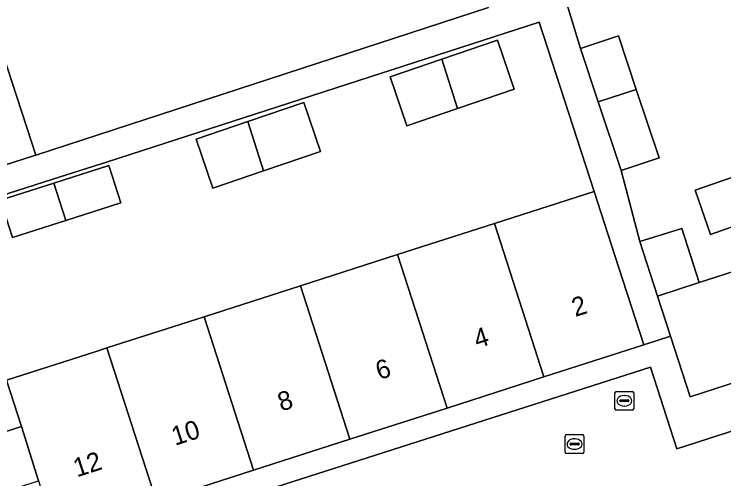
# Model space of a CAD drawing. Extents: x 159371 to 159986, y 382987 to 383597.
# Drawn here: x 159530.89 to 159568.65, y 383215.85 to 383240.55 of the extents above; entities that cross this region are included whole.
import ezdxf

# ---------------------------------------------------------------- set-up
doc = ezdxf.new("R2010")
doc.units = 0
for name, color, linetype in [('IMGEO_Brandkraan', 7, 'Continuous'), ('IMGEO_Erf', 7, 'Continuous'), ('IMGEO_Pand', 7, 'Continuous'), ('IMGEO_Pand_nummerreeks', 7, 'Continuous'), ('IMGEO_Rijbaan_lokaal_open', 7, 'Continuous'), ('IMGEO_Rioolput', 7, 'Continuous'), ('IMGEO_Voetpad_open', 7, 'Continuous')]:
    doc.layers.add(name, color=color, linetype=linetype)

msp = doc.modelspace()

# ---------------------------------------------------------------- linework, layer by layer
at = {"layer": 'IMGEO_Brandkraan'}
for p, q in [((159562.854, 383219.576), (159562.854, 383220.428)), ((159562.929, 383220.502), (159563.781, 383220.502)), ((159563.342, 383220.282), (159563.367, 383220.282)), ((159563.855, 383220.428), (159563.855, 383219.576)), ((159563.113, 383219.996), (159563.113, 383220.008)), ((159563.551, 383219.959), (159563.153, 383219.959)), ((159563.156, 383220.045), (159563.554, 383220.045)), ((159563.597, 383220.008), (159563.597, 383219.996)), ((159563.781, 383219.502), (159562.929, 383219.502)), ((159563.365, 383219.722), (159563.34, 383219.722))]:
    msp.add_line(p, q, dxfattribs=at)
for points in [[(159562.854, 383219.576), (159562.854, 383220.428)], [(159562.929, 383220.502), (159563.781, 383220.502)], [(159563.855, 383220.428), (159563.855, 383219.576)], [(159563.781, 383219.502), (159562.929, 383219.502)]]:
    msp.add_lwpolyline(points, dxfattribs=at)
for centre, radius, start, end in [((159562.931, 383220.426), 0.0765, 91.552, 178.448), ((159562.931, 383220.426), 0.0765, 91.552, 178.448), ((159563.779, 383220.426), 0.0765, 1.552, 88.448), ((159563.779, 383220.426), 0.0765, 1.552, 88.448), ((159563.153, 383220.005), 0.0403, 85.8775, 175.7526), ((159563.15, 383219.995), 0.0366, 178.938, 274.7102), ((159563.554, 383220.002), 0.043, 264.8664, 352.4533), ((159563.558, 383220.007), 0.0386, 1.7309, 96.639), ((159562.931, 383219.578), 0.0765, 181.552, 268.448), ((159562.931, 383219.578), 0.0765, 181.552, 268.448), ((159563.779, 383219.578), 0.0765, 271.552, 358.448), ((159563.779, 383219.578), 0.0765, 271.552, 358.448)]:
    msp.add_arc(centre, radius, start, end, dxfattribs=at)
for centre, major_axis, ratio, start_param, end_param in [((159563.341, 383220.002), (-0.387, 0.002), 0.722429, 4.712389, 7.853982), ((159563.366, 383220.002), (-0.39, 0.002), 0.717154, 1.570796, 4.712389)]:
    msp.add_ellipse(centre, major_axis=major_axis, ratio=ratio, start_param=start_param, end_param=end_param, dxfattribs=at)
at = {"layer": 'IMGEO_Erf'}
for points in [[(159559.873, 383242.526), (159561.026, 383238.725), (159563.039, 383239.397), (159563.99, 383236.554), (159565.209, 383232.909), (159563.194, 383232.236), (159564.188, 383228.461), (159566.408, 383229.163), (159567.34, 383226.283), (159569.717, 383227.049), (159571.447, 383221.705), (159581.974, 383225.106), (159580.438, 383229.865), (159580.251, 383230.443), (159578.595, 383235.575), (159575.659, 383234.63), (159574, 383239.779), (159576.933, 383240.724)], [(159530.29, 383238.439), (159532.035, 383233.068), (159556.126, 383240.902)]]:
    msp.add_lwpolyline(points, dxfattribs=at)
for points in [[(159561.744, 383231.135), (159558.829, 383240.129), (159535.859, 383232.707), (159532.941, 383231.781), (159530.104, 383230.88), (159527.615, 383230.086), (159527.624, 383230.058), (159530.484, 383221.094), (159535.245, 383222.623), (159535.829, 383222.811), (159541.002, 383224.472), (159546.128, 383226.119), (159551.293, 383227.778), (159556.447, 383229.434)], [(159554.482, 383235.539), (159551.785, 383234.621), (159550.899, 383237.225), (159553.639, 383238.157), (159556.615, 383239.17), (159557.501, 383236.566)], [(159541.466, 383231.306), (159540.58, 383233.91), (159543.319, 383234.842), (159546.296, 383235.855), (159547.182, 383233.251), (159544.162, 383232.224)], [(159530.8, 383228.688), (159530.169, 383230.674), (159533.007, 383231.575), (159535.925, 383232.502), (159536.566, 383230.519), (159533.646, 383229.592)], [(159569.319, 383231.964), (159570.14, 383229.617), (159567.941, 383228.848), (159567.12, 383231.195)]]:
    msp.add_lwpolyline(points, close=True, dxfattribs=at)
at = {"layer": 'IMGEO_Pand'}
for points in [[(159554.482, 383235.539), (159557.501, 383236.566), (159556.615, 383239.17), (159553.639, 383238.157)], [(159561.026, 383238.725), (159561.969, 383235.903), (159563.99, 383236.554), (159563.039, 383239.397)], [(159522.107, 383235.784), (159523.844, 383230.429), (159527.161, 383231.498), (159531.921, 383233.031), (159532.035, 383233.068), (159530.29, 383238.439), (159530.19, 383238.407)], [(159554.482, 383235.539), (159553.639, 383238.157), (159550.899, 383237.225), (159551.785, 383234.621)], [(159563.99, 383236.554), (159561.969, 383235.903), (159563.194, 383232.236), (159565.209, 383232.909)], [(159544.162, 383232.224), (159547.182, 383233.251), (159546.296, 383235.855), (159543.319, 383234.842)], [(159544.162, 383232.224), (159543.319, 383234.842), (159540.58, 383233.91), (159541.466, 383231.306)], [(159533.007, 383231.575), (159533.646, 383229.592), (159536.566, 383230.519), (159535.925, 383232.502)], [(159569.319, 383231.964), (159567.12, 383231.195), (159567.941, 383228.848), (159570.14, 383229.617)], [(159533.007, 383231.575), (159530.169, 383230.674), (159530.8, 383228.688), (159533.646, 383229.592)], [(159556.447, 383229.434), (159559.076, 383221.267), (159564.388, 383222.975), (159562.847, 383227.732), (159561.744, 383231.135)], [(159551.293, 383227.778), (159553.922, 383219.611), (159559.076, 383221.267), (159556.447, 383229.434)], [(159564.188, 383228.461), (159565.126, 383225.57), (159567.34, 383226.283), (159566.408, 383229.163)], [(159551.293, 383227.778), (159546.128, 383226.119), (159548.758, 383217.951), (159553.922, 383219.611)], [(159569.717, 383227.049), (159567.34, 383226.283), (159565.126, 383225.57), (159565.818, 383223.436), (159566.861, 383220.219), (159571.447, 383221.705)], [(159541.002, 383224.472), (159543.632, 383216.303), (159548.758, 383217.951), (159546.128, 383226.119)], [(159541.002, 383224.472), (159535.829, 383222.811), (159538.46, 383214.64), (159543.632, 383216.303)], [(159531.277, 383218.64), (159532.194, 383215.748), (159533.093, 383212.915), (159538.46, 383214.64), (159535.829, 383222.811), (159535.245, 383222.623), (159530.484, 383221.094)], [(159531.277, 383218.64), (159525.641, 383216.827), (159526.549, 383213.96), (159532.194, 383215.748)]]:
    msp.add_lwpolyline(points, close=True, dxfattribs=at)
at = {"layer": 'IMGEO_Rijbaan_lokaal_open'}
msp.add_lwpolyline([(159591.243, 383219.067), (159572.368, 383213.005), (159570.5, 383218.852), (159566.151, 383217.448), (159564.747, 383221.794), (159528.425, 383210.177), (159529.915, 383205.553), (159540.074, 383208.824), (159540.707, 383209.028), (159559.015, 383214.923), (159559.453, 383215.064)], dxfattribs=at)
at = {"layer": 'IMGEO_Rioolput'}
for p, q in [((159560.206, 383217.273), (159560.206, 383218.125)), ((159560.281, 383218.199), (159561.133, 383218.199)), ((159560.694, 383217.979), (159560.719, 383217.979)), ((159561.207, 383218.125), (159561.207, 383217.273)), ((159560.465, 383217.693), (159560.465, 383217.705)), ((159560.903, 383217.656), (159560.505, 383217.656)), ((159560.508, 383217.742), (159560.906, 383217.742)), ((159560.949, 383217.705), (159560.949, 383217.693)), ((159561.133, 383217.199), (159560.281, 383217.199)), ((159560.717, 383217.419), (159560.692, 383217.419))]:
    msp.add_line(p, q, dxfattribs=at)
for points in [[(159560.206, 383217.273), (159560.206, 383218.125)], [(159560.281, 383218.199), (159561.133, 383218.199)], [(159561.207, 383218.125), (159561.207, 383217.273)], [(159561.133, 383217.199), (159560.281, 383217.199)]]:
    msp.add_lwpolyline(points, dxfattribs=at)
for centre, radius, start, end in [((159560.283, 383218.123), 0.0765, 91.552, 178.448), ((159560.283, 383218.123), 0.0765, 91.552, 178.448), ((159561.131, 383218.123), 0.0765, 1.552, 88.448), ((159561.131, 383218.123), 0.0765, 1.552, 88.448), ((159560.505, 383217.702), 0.0403, 85.8775, 175.7526), ((159560.502, 383217.692), 0.0366, 178.938, 274.7102), ((159560.906, 383217.699), 0.043, 264.8664, 352.4533), ((159560.91, 383217.704), 0.0386, 1.7309, 96.639), ((159560.283, 383217.275), 0.0765, 181.552, 268.448), ((159560.283, 383217.275), 0.0765, 181.552, 268.448), ((159561.131, 383217.275), 0.0765, 271.552, 358.448), ((159561.131, 383217.275), 0.0765, 271.552, 358.448)]:
    msp.add_arc(centre, radius, start, end, dxfattribs=at)
for centre, major_axis, ratio, start_param, end_param in [((159560.693, 383217.699), (-0.387, 0.002), 0.722429, 4.712389, 7.853982), ((159560.718, 383217.699), (-0.39, 0.002), 0.717154, 1.570796, 4.712389)]:
    msp.add_ellipse(centre, major_axis=major_axis, ratio=ratio, start_param=start_param, end_param=end_param, dxfattribs=at)
at = {"layer": 'IMGEO_Voetpad_open'}
for points in [[(159505.455, 383275.111), (159505.614, 383274.618), (159506.466, 383271.982), (159512.938, 383251.951), (159513.568, 383250), (159514.229, 383247.954), (159526.269, 383210.676), (159527.457, 383211.093), (159526.549, 383213.96), (159525.641, 383216.827), (159531.277, 383218.64), (159530.484, 383221.094), (159527.624, 383230.058), (159527.615, 383230.086), (159527.161, 383231.498), (159523.844, 383230.429), (159522.107, 383235.784), (159520.441, 383240.921)], [(159530.104, 383230.88), (159532.941, 383231.781), (159535.859, 383232.707), (159558.829, 383240.129), (159561.744, 383231.135), (159562.847, 383227.732), (159564.388, 383222.975), (159565.818, 383223.436), (159565.126, 383225.57), (159564.188, 383228.461), (159563.194, 383232.236), (159561.969, 383235.903), (159561.026, 383238.725), (159559.873, 383242.526)], [(159556.126, 383240.902), (159532.035, 383233.068), (159531.921, 383233.031), (159527.161, 383231.498)], [(159591.966, 383222.185), (159589.114, 383221.244), (159586.261, 383220.303), (159584.434, 383225.871), (159581.974, 383225.106), (159571.447, 383221.705), (159566.861, 383220.219), (159565.818, 383223.436), (159564.388, 383222.975), (159559.076, 383221.267), (159553.922, 383219.611), (159548.758, 383217.951), (159543.632, 383216.303), (159538.46, 383214.64), (159533.093, 383212.915), (159527.457, 383211.093), (159526.269, 383210.676), (159526.617, 383209.599), (159528.425, 383210.177), (159564.747, 383221.794), (159566.151, 383217.448), (159570.5, 383218.852), (159572.368, 383213.005), (159591.243, 383219.067)]]:
    msp.add_lwpolyline(points, dxfattribs=at)

# ---------------------------------------------------------------- texts
at = {"layer": 'IMGEO_Pand_nummerreeks'}
for s, p in [('2', (159560.745, 383224.452)), ('4', (159555.531, 383222.775)), ('6', (159550.315, 383221.098)), ('8', (159545.103, 383219.424)), ('10', (159539.449, 383217.605)), ('12', (159534.227, 383215.926))]:
    msp.add_text(s, height=1, rotation=17.8204, dxfattribs=at).set_placement(p)

doc.saveas('drawing.dxf')
